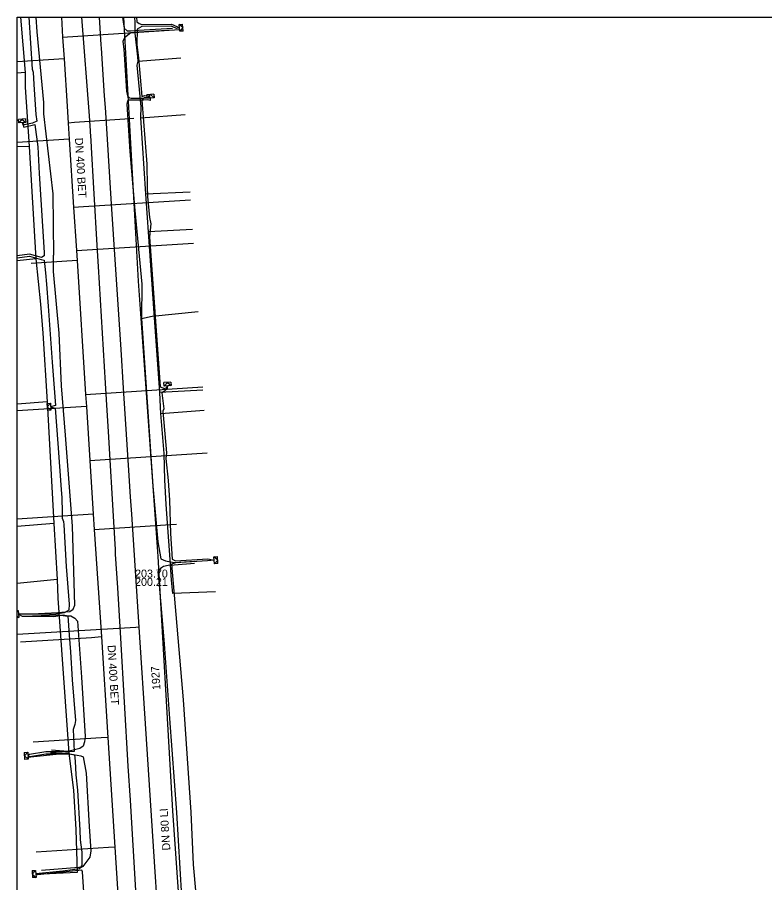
# Model space of a CAD drawing. Extents: x -596024 to -594475, y -1163820 to -1161957.
# Drawn here: x -596024.4 to -595949.7, y -1162043.4 to -1161956.9 of the extents above; entities that cross this region are included whole.
import ezdxf

# ---------------------------------------------------------------- set-up
doc = ezdxf.new("R2010")
doc.units = 0
for name, color, linetype in [('31', 7, 'Continuous'), ('Vrstva 12', 7, 'Continuous'), ('Vrstva 13', 7, 'Continuous'), ('Vrstva 15', 7, 'Continuous'), ('Vrstva 16', 7, 'Continuous'), ('Vrstva 25', 7, 'Continuous'), ('Vrstva 42', 7, 'Continuous'), ('Vrstva 43', 7, 'Continuous'), ('Vrstva 55', 7, 'Continuous'), ('Vrstva 63', 7, 'Continuous'), ('Vrstva 9', 7, 'Continuous')]:
    doc.layers.add(name, color=color, linetype=linetype)

# ---------------------------------------------------------------- blocks, each defined once
blk = doc.blocks.new('NN630')
at = {"layer": '31'}
for points in [[(-0.003, -0.7), (-0.703, 0)], [(-0.703, -0.7), (-0.703, 0), (0.697, 0), (0.697, -0.7)], [(-0.003, -0.7), (0.697, 0)], [(-0.703, -0.7), (0.697, -0.7)]]:
    blk.add_lwpolyline(points, dxfattribs=at)

msp = doc.modelspace()

# ---------------------------------------------------------------- linework, layer by layer
at = {"layer": 'Vrstva 13'}
for points in [[(-596007.38, -1162093.65), (-596008.817, -1162070.545), (-596009.6, -1162058.427), (-596010.455, -1162045.286), (-596010.683, -1162041.769), (-596011.548, -1162028.489), (-596012.241, -1162017.83), (-596012.976, -1162006.515), (-596013.088, -1162004.8), (-596013.295, -1162001.624), (-596013.795, -1161993.941), (-596014.044, -1161990.073), (-596014.434, -1161984.094), (-596014.598, -1161981.565), (-596014.988, -1161975.565), (-596015.482, -1161967.977), (-596015.617, -1161965.908), (-596015.692, -1161964.741), (-596016.001, -1161959.969), (-596016.021, -1161959.63), (-596016.2, -1161956.88)], [(-596012.241, -1162017.83), (-596012.57, -1162017.85), (-596024.42, -1162018.547)]]:
    msp.add_lwpolyline(points, dxfattribs=at)
at = {"layer": 'Vrstva 16'}
for p, q in [((-596019.75, -1161961.04), (-596024.42, -1161961.339)), ((-596019.23, -1161969.04), (-596024.42, -1161969.378)), ((-596017.51, -1161995.76), (-596024.42, -1161996.204)), ((-596016.82, -1162006.53), (-596024.42, -1162007.019))]:
    msp.add_line(p, q, dxfattribs=at)
for points in [[(-596020.014, -1161956.88), (-596019.89, -1161958.85), (-596019.75, -1161961.04), (-596019.44, -1161965.77), (-596019.333, -1161967.442), (-596019.23, -1161969.04), (-596018.79, -1161975.86), (-596018.51, -1161980.19), (-596018.45, -1161981.19), (-596017.59, -1161994.57), (-596017.51, -1161995.76), (-596017.16, -1162001.17), (-596016.82, -1162006.53), (-596016.72, -1162008.05), (-596016.02, -1162018.8), (-596015.37, -1162028.83), (-596014.66, -1162039.81), (-596013.66, -1162055.41), (-596012.77, -1162069.18), (-596011.89, -1162082.84), (-596011.951, -1162085.176), (-596011.759, -1162087.228)], [(-596019.89, -1161958.85), (-596008.19, -1161958.1)], [(-596012.77, -1161967.005), (-596013.665, -1161967.065), (-596018.69, -1161967.399), (-596019.333, -1161967.442)], [(-596018.79, -1161975.86), (-596017.8, -1161975.79), (-596007.12, -1161975.11)], [(-596018.51, -1161980.19), (-596006.82, -1161979.45)], [(-596018.45, -1161981.19), (-596023.05, -1161981.49)], [(-596017.59, -1161994.57), (-596005.87, -1161993.81)], [(-596017.16, -1162001.17), (-596005.44, -1162000.41)], [(-596016.72, -1162008.05), (-596009.618, -1162007.595)], [(-596009.618, -1162007.595), (-596008.506, -1162007.524)], [(-596016.02, -1162018.8), (-596017.01, -1162018.88), (-596024.1, -1162019.32)], [(-596015.37, -1162028.83), (-596016.04, -1162028.87), (-596022.85, -1162029.31)], [(-596014.66, -1162039.81), (-596015.29, -1162039.85), (-596022.53, -1162040.31)]]:
    msp.add_lwpolyline(points, dxfattribs=at)
at = {"layer": 'Vrstva 25'}
for p, q in [((-596024.099, -1161956.88), (-596023.64, -1161962.411)), ((-596012.636, -1161957.404), (-596012.668, -1161956.88)), ((-596012.648, -1161958.454), (-596012.636, -1161957.404)), ((-596012.385, -1161960.844), (-596012.648, -1161958.454)), ((-596012.452, -1161961.656), (-596012.347, -1161961.254)), ((-596012.347, -1161961.254), (-596012.385, -1161960.844)), ((-596012.347, -1161961.254), (-596008.08, -1161960.931)), ((-596023.64, -1161962.411), (-596024.42, -1161962.451)), ((-596023.64, -1161962.411), (-596023.636, -1161963.849)), ((-596012.042, -1161965.813), (-596012.452, -1161961.656)), ((-596023.636, -1161963.849), (-596023.225, -1161969.805)), ((-596012.062, -1161966.916), (-596012.042, -1161965.813)), ((-596012.062, -1161966.916), (-596007.647, -1161966.582)), ((-596011.57, -1161974.526), (-596012.062, -1161966.916)), ((-596023.225, -1161969.805), (-596024.42, -1161969.833)), ((-596023.225, -1161969.805), (-596022.557, -1161981.024)), ((-596010.699, -1161986.903), (-596011.57, -1161974.526)), ((-596011.569, -1161974.525), (-596007.156, -1161974.304)), ((-596011.307, -1161978.27), (-596006.913, -1161978.05)), ((-596022.557, -1161981.024), (-596024.42, -1161981.22)), ((-596022.557, -1161981.024), (-596022.096, -1161985.538)), ((-596022.096, -1161985.538), (-596021.874, -1161988.447)), ((-596010.178, -1161994.353), (-596010.699, -1161986.903)), ((-596021.874, -1161988.447), (-596021.437, -1161995.289)), ((-596010.178, -1161994.353), (-596005.883, -1161994.093)), ((-596010.111, -1161995.833), (-596010.178, -1161994.353)), ((-596021.437, -1161995.289), (-596024.42, -1161995.532)), ((-596021.437, -1161995.289), (-596020.771, -1162007.465)), ((-596010.087, -1161996.484), (-596010.111, -1161995.833)), ((-596010.087, -1161996.484), (-596005.754, -1161996.148)), ((-596009.734, -1162000.466), (-596010.087, -1161996.484)), ((-596009.661, -1162003.107), (-596009.734, -1162000.466)), ((-596009.534, -1162005.563), (-596009.661, -1162003.107)), ((-596009.156, -1162011.058), (-596009.534, -1162005.563)), ((-596020.771, -1162007.465), (-596024.42, -1162007.774)), ((-596020.771, -1162007.465), (-596020.451, -1162013.054)), ((-596008.993, -1162013.111), (-596009.156, -1162011.058)), ((-596020.451, -1162013.054), (-596024.42, -1162013.443)), ((-596020.451, -1162013.054), (-596020.355, -1162014.89)), ((-596008.863, -1162014.459), (-596008.993, -1162013.111)), ((-596004.596, -1162014.274), (-596008.863, -1162014.459)), ((-596020.372, -1162014.915), (-596019.258, -1162030.397)), ((-596019.258, -1162030.397), (-596023.388, -1162030.844)), ((-596019.258, -1162030.397), (-596018.811, -1162034.101)), ((-596018.811, -1162034.101), (-596018.58, -1162038.05)), ((-596018.58, -1162038.05), (-596018.447, -1162042.333)), ((-596018.447, -1162042.333), (-596022.59, -1162042.522))]:
    msp.add_line(p, q, dxfattribs=at)
at = {"layer": 'Vrstva 42'}
for points in [[(-596023.281, -1161956.88), (-596022.94, -1161962.05), (-596022.83, -1161962.362), (-596022.76, -1161963.594), (-596022.57, -1161966.581), (-596022.483, -1161967.266), (-596022.91, -1161967.45), (-596023.7, -1161967.63), (-596023.93, -1161967.4), (-596023.763, -1161967.85), (-596022.67, -1161967.6), (-596022.38, -1161969.83), (-596022.23, -1161972.5), (-596021.72, -1161980.37), (-596021.72, -1161980.72), (-596021.992, -1161980.884), (-596023.193, -1161980.538), (-596024.42, -1161980.716)], [(-596022.557, -1161956.88), (-596022.48, -1161958.33), (-596021.79, -1161965.39)], [(-596013.891, -1161956.88), (-596013.81, -1161957.56), (-596013.75, -1161957.97), (-596013.43, -1161958.22), (-596013.093, -1161958.244), (-596012.32, -1161958.172), (-596008.903, -1161957.964)], [(-596012.49, -1161956.88), (-596012.46, -1161957.32), (-596012.25, -1161957.513), (-596011.97, -1161957.6), (-596009.01, -1161957.58), (-596008.48, -1161957.79), (-596008.22, -1161957.93), (-596008.489, -1161958.012), (-596008.565, -1161957.972), (-596009.048, -1161957.78), (-596011.969, -1161957.8), (-596012.45, -1161958.07), (-596012.46, -1161959.61), (-596012.29, -1161960.93), (-596011.97, -1161964.79), (-596011.67, -1161964.691), (-596011.3, -1161964.728), (-596011.09, -1161964.95), (-596011.69, -1161964.89), (-596011.97, -1161965.15), (-596011.48, -1161971.57), (-596011.45, -1161973.82), (-596011.41, -1161974.79), (-596011.2, -1161976.88), (-596011.07, -1161977.52), (-596011.19, -1161978.825), (-596010.125, -1161993.808), (-596009.717, -1161993.98), (-596009.466, -1161993.858), (-596009.39, -1161993.71), (-596009.45, -1161993.97), (-596009.7, -1161994.24), (-596009.96, -1161994.41), (-596009.76, -1161996.01), (-596009.87, -1161996.23), (-596009.52, -1162000.41), (-596009.57, -1162000.97), (-596009.35, -1162003.16), (-596009.21, -1162005.12), (-596009.1, -1162008.46), (-596008.95, -1162011.04), (-596008.61, -1162011.18), (-596005.38, -1162010.99), (-596004.74, -1162011.14), (-596005.397, -1162011.191), (-596008.597, -1162011.38), (-596008.99, -1162011.51), (-596007.85, -1162025.09), (-596007.07, -1162036.3), (-596006.85, -1162041.53), (-596006.33, -1162047.1)], [(-596008.88, -1161958.167), (-596012.285, -1161958.374), (-596013.071, -1161958.448), (-596013.7, -1161958.93), (-596013.88, -1161959.3), (-596013.78, -1161960.06), (-596013.5, -1161964.26), (-596013.4, -1161964.72), (-596013.21, -1161964.93), (-596013.044, -1161964.967), (-596012.531, -1161964.962), (-596011.855, -1161964.944), (-596011.415, -1161964.934), (-596011.155, -1161964.969), (-596011.126, -1161965.205), (-596011.403, -1161965.127), (-596011.803, -1161965.147), (-596013.234, -1161965.174), (-596013.42, -1161965.23), (-596013.47, -1161965.56), (-596013.18, -1161970.29), (-596012.66, -1161976.18), (-596011.97, -1161983.53), (-596012.01, -1161986.96)], [(-596021.79, -1161965.39), (-596021.79, -1161966.54), (-596020.88, -1161974.53), (-596020.8, -1161980.65)], [(-596022.953, -1162016.484), (-596020.38, -1162016.36), (-596019.18, -1162016.24), (-596018.82, -1162016.03), (-596018.66, -1162015.62), (-596018.91, -1162007.73), (-596019.61, -1161998.64), (-596019.99, -1161993.71), (-596020.23, -1161988.45), (-596020.79, -1161982.28), (-596020.8, -1161980.65)], [(-596024.42, -1161980.918), (-596023.207, -1161980.742), (-596022.048, -1161981.076), (-596021.72, -1161981.16), (-596021.61, -1161982.42), (-596021.5, -1161983.54), (-596021.35, -1161985.74), (-596020.95, -1161991.35), (-596020.61, -1161995.66)], [(-596012.01, -1161986.96), (-596010.94, -1161986.74), (-596006.355, -1161986.276)], [(-596012.01, -1161986.96), (-596011.37, -1161996.29), (-596010.87, -1162003.72), (-596010.38, -1162009.3), (-596010.08, -1162011), (-596009.62, -1162011.2), (-596008.73, -1162011.37), (-596006.678, -1162011.22)], [(-596020.61, -1161995.66), (-596021.09, -1161995.79), (-596020.62, -1161995.93), (-596020.37, -1161999.45), (-596020.04, -1162004.06), (-596019.97, -1162004.91), (-596019.94, -1162006.34), (-596019.921, -1162006.926), (-596019.811, -1162007.259), (-596019.77, -1162007.601), (-596019.52, -1162011.743), (-596019.25, -1162015.507), (-596019.261, -1162016.109), (-596019.75, -1162016.37), (-596020.76, -1162016.55), (-596021.19, -1162016.51), (-596024.3, -1162016.51), (-596023.946, -1162016.71), (-596021.199, -1162016.71), (-596020.752, -1162016.752), (-596019.805, -1162016.583), (-596019.38, -1162016.67), (-596019.22, -1162018.62), (-596019.09, -1162020.29), (-596018.92, -1162023.08), (-596018.61, -1162027.15), (-596018.67, -1162027.53), (-596018.83, -1162028.05), (-596018.74, -1162030.24), (-596019.248, -1162030.29), (-596019.669, -1162030.28), (-596021.578, -1162030.27), (-596023.211, -1162030.544), (-596023.36, -1162030.67), (-596023.161, -1162030.738), (-596021.562, -1162030.47), (-596019.671, -1162030.48), (-596019.252, -1162030.49), (-596018.69, -1162030.56), (-596018.62, -1162031.2), (-596018.58, -1162032.58), (-596018.41, -1162034.1), (-596018.17, -1162038.1), (-596018.13, -1162039.06), (-596017.96, -1162040.31), (-596017.98, -1162041.65), (-596018.22, -1162041.98), (-596018.9, -1162042.08), (-596019.87, -1162042.19), (-596022.57, -1162042.47)], [(-596006.697, -1162011.467), (-596008.74, -1162011.62), (-596009.33, -1162011.65), (-596009.79, -1162011.76), (-596010.1, -1162011.95), (-596010.37, -1162012.29), (-596010.24, -1162013.61), (-596009.74, -1162019.47), (-596009.19, -1162026.95), (-596008.51, -1162036.34), (-596008.01, -1162044.74), (-596007.28, -1162053.92), (-596006.64, -1162061.34), (-596006.47, -1162068.31), (-596005.57, -1162083.14), (-596005.23, -1162086.68), (-596005.141, -1162087.005), (-596004.044, -1162087.128)], [(-596022.914, -1162016.694), (-596020.33, -1162016.59), (-596019.61, -1162016.7), (-596019.08, -1162016.7), (-596018.66, -1162016.92), (-596018.39, -1162017.22), (-596018, -1162022.8), (-596017.62, -1162028.74), (-596017.69, -1162029.28), (-596017.82, -1162029.7), (-596018.17, -1162029.93), (-596019.385, -1162030.25), (-596021, -1162030.12)], [(-596021.1, -1162030.34), (-596019.375, -1162030.451), (-596018.45, -1162030.6), (-596018.06, -1162030.66), (-596017.84, -1162030.76), (-596017.55, -1162032.4), (-596017.25, -1162037.73), (-596017.07, -1162040.18), (-596017.18, -1162040.81), (-596017.86, -1162041.72), (-596018.026, -1162041.822), (-596018.285, -1162041.822), (-596021.992, -1162042.139)], [(-596017.112, -1162054.297), (-596017.898, -1162042.275), (-596017.978, -1162042.107), (-596018.263, -1162042.119), (-596022.398, -1162042.574), (-596022.569, -1162042.469)]]:
    msp.add_lwpolyline(points, dxfattribs=at)
at = {"layer": 'Vrstva 43'}
for p, q in [((-596024.42, -1162016.269), (-596024.324, -1162016.158)), ((-596024.42, -1162016.73), (-596024.275, -1162016.857))]:
    msp.add_line(p, q, dxfattribs=at)
msp.add_lwpolyline([(-596024.42, -1162016.165), (-596024.324, -1162016.158), (-596024.275, -1162016.857), (-596024.42, -1162016.867)], dxfattribs=at)
at = {"layer": 'Vrstva 55'}
msp.add_lwpolyline([(-596013.815, -1161956.88), (-596012.35, -1161983.24), (-596010.38, -1162010.75), (-596008.89, -1162036.17), (-596007.18, -1162060.81), (-596005.881, -1162086.031)], dxfattribs=at)
at = {"layer": 'Vrstva 63'}
msp.add_lwpolyline([(-594475.47, -1163820.23), (-596024.42, -1163820.23), (-596024.42, -1161956.88), (-594475.47, -1161956.88)], close=True, dxfattribs=at)
at = {"layer": 'Vrstva 9'}
msp.add_line((-596018.005, -1161956.88), (-596017.23, -1161966.72), dxfattribs=at)
for points in [[(-596017.23, -1161966.72), (-596017.141, -1161968.217), (-596017.135, -1161968.317), (-596017.083, -1161969.186), (-596017.04, -1161969.904), (-596016.798, -1161973.967), (-596016.426, -1161980.226), (-596016.332, -1161981.793), (-596015.639, -1161993.433), (-596015.542, -1161995.06), (-596015.317, -1161998.833), (-596014.814, -1162007.288), (-596014.649, -1162010.053), (-596014.622, -1162010.512), (-596014.42, -1162013.9)], [(-596014.42, -1162013.9), (-596014.154, -1162018.346), (-596014.119, -1162018.931), (-596013.355, -1162031.713), (-596013.152, -1162035.107), (-596012.106, -1162052.593), (-596011.77, -1162058.21)]]:
    msp.add_lwpolyline(points, dxfattribs=at)

# ---------------------------------------------------------------- block references
at = {"layer": 'Vrstva 43', "xscale": 0.5}
for p, yscale, rotation in [((-596008.219, -1161957.93), 0.5, 95), ((-596011.09, -1161964.95), 0.5000000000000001, -176.00000000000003), ((-596023.93, -1161967.4), 0.5000000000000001, -176.00000000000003), ((-596009.39, -1161993.71), 0.5000000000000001, -176.00000000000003), ((-596021.09, -1161995.79), 0.5000000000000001, -86), ((-596004.739, -1162011.14), 0.5000000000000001, 94), ((-596023.359, -1162030.669), 0.5000000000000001, -86), ((-596022.569, -1162042.47), 0.5000000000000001, -86)]:
    msp.add_blockref('NN630', p, dxfattribs=dict(at, yscale=yscale, rotation=rotation))

# ---------------------------------------------------------------- texts
at = {"layer": 'Vrstva 12'}
for p in [(-596018.656, -1161968.941), (-596015.403, -1162019.626)]:
    msp.add_text('DN 400 BET', height=0.8, rotation=273.41546, dxfattribs=at).set_placement(p)
for s, p in [('203.70', (-596012.647, -1162012.867)), ('200.21', (-596012.647, -1162013.699))]:
    msp.add_text(s, height=0.8, dxfattribs=at).set_placement(p)
at = {"layer": 'Vrstva 15'}
for s, p in [('1927', (-596010.108, -1162024.072)), ('DN 80 LI', (-596009.118, -1162040.108))]:
    msp.add_text(s, height=0.8, rotation=93.70194, dxfattribs=at).set_placement(p)

doc.saveas('drawing.dxf')
